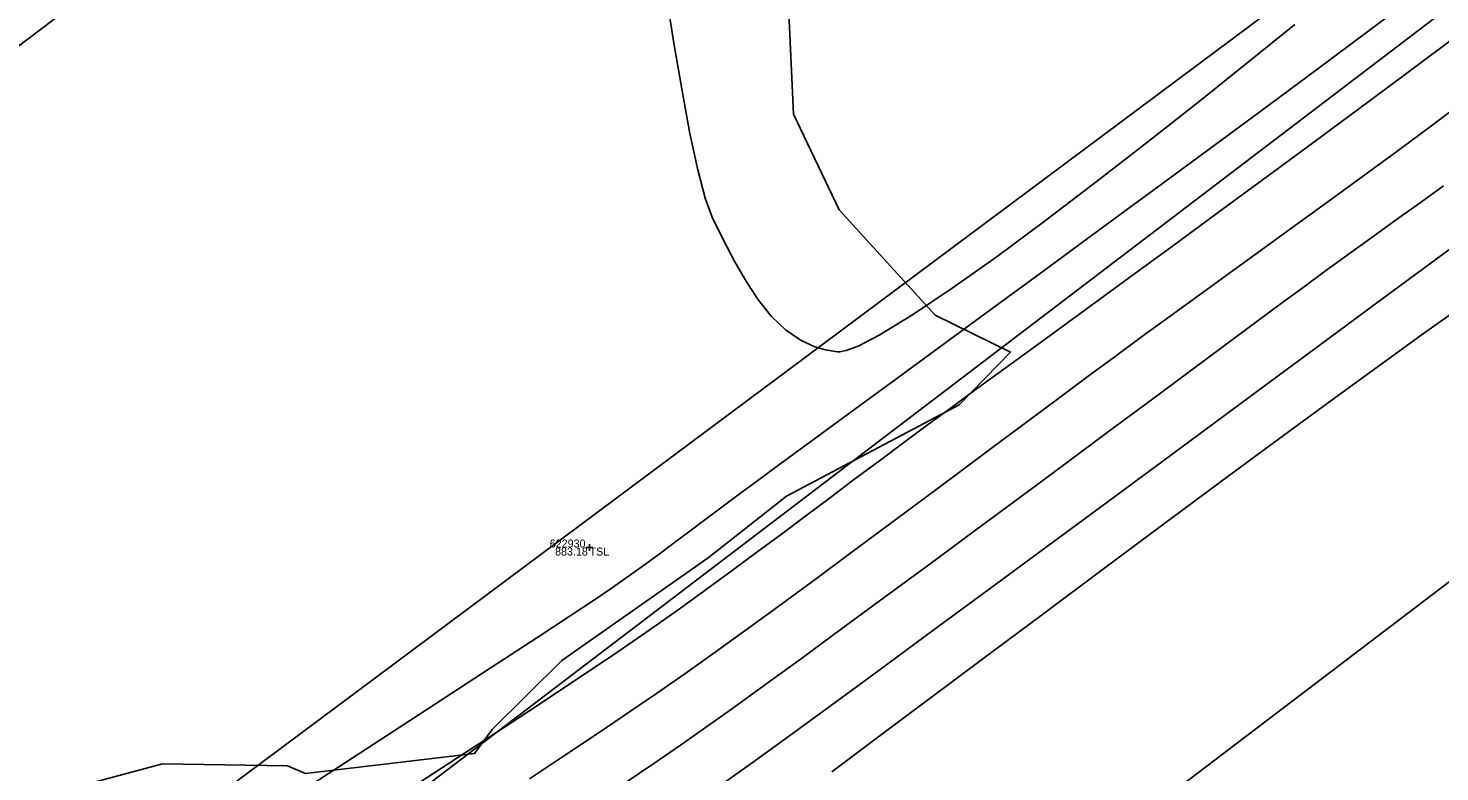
# Model space of a CAD drawing. Extents: x 1957117 to 1971063, y 701601 to 715861.
# Drawn here: x 1968082.6 to 1968144.3, y 710553.1 to 710585.6 of the extents above; entities that cross this region are included whole.
import ezdxf

# ---------------------------------------------------------------- set-up
doc = ezdxf.new("R2010")
doc.units = 0
for name, color, linetype in [('DT_X_Contour_Major', 7, 'Continuous'), ('DT_X_Contour_Minor', 7, 'Continuous'), ('DT_X_TIN_Hull', 7, 'Continuous'), ('GE_X_CL_20', 7, 'Continuous'), ('PV_P_Drive', 7, 'Continuous'), ('PV_P_Shoulder', 7, 'Continuous'), ('RS_Raster1', 7, 'Continuous'), ('RW_X_Esmt_RR', 7, 'Continuous'), ('SC_Scratch1', 7, 'Continuous'), ('SC_Shading5', 7, 'Continuous'), ('VG_X_Tree_Line_Rt', 7, 'Continuous')]:
    doc.layers.add(name, color=color, linetype=linetype)

msp = doc.modelspace()

# ---------------------------------------------------------------- linework, layer by layer
at = {"layer": 'DT_X_Contour_Major'}
msp.add_lwpolyline([(1968099.629, 710552.634), (1968101.679, 710553.972), (1968103.587, 710555.221), (1968105.314, 710556.356), (1968106.818, 710557.352), (1968108.06, 710558.183), (1968108.999, 710558.823), (1968110.094, 710559.587), (1968111.183, 710560.36), (1968112.268, 710561.142), (1968113.348, 710561.931), (1968114.424, 710562.725), (1968115.499, 710563.524), (1968116.571, 710564.325), (1968117.642, 710565.127), (1968118.712, 710565.93), (1968119.783, 710566.731), (1968120.855, 710567.529), (1968121.929, 710568.323), (1968122.874, 710569.017), (1968124.073, 710569.893), (1968125.488, 710570.925), (1968127.085, 710572.089), (1968128.826, 710573.359), (1968130.677, 710574.709), (1968132.6, 710576.113), (1968134.561, 710577.547), (1968136.522, 710578.985), (1968138.448, 710580.401), (1968140.302, 710581.769), (1968142.049, 710583.065), (1968143.653, 710584.262), (1968145.077, 710585.336)], dxfattribs=at)
msp.add_lwpolyline([(1968099.629, 710552.634), (1968101.679, 710553.972), (1968103.587, 710555.221), (1968105.314, 710556.356), (1968106.818, 710557.352), (1968108.06, 710558.183), (1968108.999, 710558.823), (1968110.094, 710559.587), (1968111.183, 710560.36), (1968112.268, 710561.142), (1968113.348, 710561.931), (1968114.424, 710562.725), (1968115.499, 710563.524), (1968116.571, 710564.325), (1968117.642, 710565.127), (1968118.712, 710565.93), (1968119.783, 710566.731), (1968120.855, 710567.529), (1968121.929, 710568.323), (1968122.874, 710569.017), (1968124.073, 710569.893), (1968125.488, 710570.925), (1968127.085, 710572.089), (1968128.826, 710573.359), (1968130.677, 710574.709), (1968132.6, 710576.113), (1968134.561, 710577.547), (1968136.522, 710578.985), (1968138.448, 710580.401), (1968140.302, 710581.769), (1968142.049, 710583.065), (1968143.653, 710584.262), (1968145.077, 710585.336)], dxfattribs=at)
at = {"layer": 'DT_X_Contour_Minor'}
for points in [[(1968110.447, 710587.233), (1968110.798, 710584.987), (1968111.15, 710582.899), (1968111.498, 710581.032), (1968111.838, 710579.448), (1968112.166, 710578.206), (1968112.476, 710577.371), (1968112.971, 710576.37), (1968113.465, 710575.422), (1968113.971, 710574.541), (1968114.501, 710573.741), (1968115.068, 710573.038), (1968115.683, 710572.447), (1968116.359, 710571.983), (1968116.953, 710571.713), (1968117.432, 710571.575), (1968117.77, 710571.515), (1968117.945, 710571.495), (1968118.053, 710571.495), (1968118.323, 710571.545), (1968118.854, 710571.742), (1968119.777, 710572.213), (1968121.233, 710573.1), (1968122.969, 710574.267), (1968124.926, 710575.661), (1968127.043, 710577.228), (1968129.262, 710578.915), (1968131.522, 710580.668), (1968133.763, 710582.435), (1968135.926, 710584.161), (1968137.952, 710585.793)], [(1968110.447, 710587.233), (1968110.798, 710584.987), (1968111.15, 710582.899), (1968111.498, 710581.032), (1968111.838, 710579.448), (1968112.166, 710578.206), (1968112.476, 710577.371), (1968112.971, 710576.37), (1968113.465, 710575.422), (1968113.971, 710574.541), (1968114.501, 710573.741), (1968115.068, 710573.038), (1968115.683, 710572.447), (1968116.359, 710571.983), (1968116.953, 710571.713), (1968117.432, 710571.575), (1968117.77, 710571.515), (1968117.945, 710571.495), (1968118.053, 710571.495), (1968118.323, 710571.545), (1968118.854, 710571.742), (1968119.777, 710572.213), (1968121.233, 710573.1), (1968122.969, 710574.267), (1968124.926, 710575.661), (1968127.043, 710577.228), (1968129.262, 710578.915), (1968131.522, 710580.668), (1968133.763, 710582.435), (1968135.926, 710584.161), (1968137.952, 710585.793)], [(1968093.903, 710551.895), (1968096.438, 710553.542), (1968098.848, 710555.11), (1968101.084, 710556.566), (1968103.097, 710557.88), (1968104.84, 710559.021), (1968106.263, 710559.956), (1968107.319, 710560.655), (1968107.958, 710561.087), (1968108.858, 710561.714), (1968109.614, 710562.254), (1968110.274, 710562.736), (1968110.884, 710563.191), (1968111.491, 710563.65), (1968112.143, 710564.144), (1968112.887, 710564.702), (1968113.768, 710565.356), (1968114.406, 710565.824), (1968115.428, 710566.573), (1968116.787, 710567.569), (1968118.437, 710568.777), (1968120.329, 710570.163), (1968122.417, 710571.694), (1968124.654, 710573.334), (1968126.993, 710575.05), (1968129.385, 710576.807), (1968131.785, 710578.572), (1968134.145, 710580.309), (1968136.418, 710581.985), (1968138.556, 710583.566), (1968140.513, 710585.017), (1968142.241, 710586.304)], [(1968093.903, 710551.895), (1968096.438, 710553.542), (1968098.848, 710555.11), (1968101.084, 710556.566), (1968103.097, 710557.88), (1968104.84, 710559.021), (1968106.263, 710559.956), (1968107.319, 710560.655), (1968107.958, 710561.087), (1968108.858, 710561.714), (1968109.614, 710562.254), (1968110.274, 710562.736), (1968110.884, 710563.191), (1968111.491, 710563.65), (1968112.143, 710564.144), (1968112.887, 710564.702), (1968113.768, 710565.356), (1968114.406, 710565.824), (1968115.428, 710566.573), (1968116.787, 710567.569), (1968118.437, 710568.777), (1968120.329, 710570.163), (1968122.417, 710571.694), (1968124.654, 710573.334), (1968126.993, 710575.05), (1968129.385, 710576.807), (1968131.785, 710578.572), (1968134.145, 710580.309), (1968136.418, 710581.985), (1968138.556, 710583.566), (1968140.513, 710585.017), (1968142.241, 710586.304)], [(1968104.474, 710552.828), (1968106.052, 710553.87), (1968107.522, 710554.85), (1968108.86, 710555.751), (1968110.04, 710556.559), (1968111.269, 710557.417), (1968112.6, 710558.364), (1968114.016, 710559.384), (1968115.499, 710560.464), (1968117.03, 710561.587), (1968118.593, 710562.74), (1968120.169, 710563.909), (1968121.741, 710565.078), (1968123.291, 710566.233), (1968124.802, 710567.36), (1968126.254, 710568.443), (1968127.632, 710569.47), (1968128.916, 710570.424), (1968130.09, 710571.291), (1968131.252, 710572.143), (1968132.503, 710573.053), (1968133.827, 710574.013), (1968135.209, 710575.013), (1968136.635, 710576.044), (1968138.088, 710577.097), (1968139.555, 710578.161), (1968141.019, 710579.229), (1968142.465, 710580.291), (1968143.879, 710581.336), (1968145.244, 710582.357)], [(1968104.474, 710552.828), (1968106.052, 710553.87), (1968107.522, 710554.85), (1968108.86, 710555.751), (1968110.04, 710556.559), (1968111.269, 710557.417), (1968112.6, 710558.364), (1968114.016, 710559.384), (1968115.499, 710560.464), (1968117.03, 710561.587), (1968118.593, 710562.74), (1968120.169, 710563.909), (1968121.741, 710565.078), (1968123.291, 710566.233), (1968124.802, 710567.36), (1968126.254, 710568.443), (1968127.632, 710569.47), (1968128.916, 710570.424), (1968130.09, 710571.291), (1968131.252, 710572.143), (1968132.503, 710573.053), (1968133.827, 710574.013), (1968135.209, 710575.013), (1968136.635, 710576.044), (1968138.088, 710577.097), (1968139.555, 710578.161), (1968141.019, 710579.229), (1968142.465, 710580.291), (1968143.879, 710581.336), (1968145.244, 710582.357)], [(1968108.708, 710552.68), (1968109.922, 710553.501), (1968111.081, 710554.295), (1968112.074, 710554.991), (1968113.309, 710555.873), (1968114.751, 710556.915), (1968116.369, 710558.091), (1968118.128, 710559.378), (1968119.995, 710560.749), (1968121.939, 710562.18), (1968123.924, 710563.645), (1968125.92, 710565.12), (1968127.891, 710566.58), (1968129.806, 710567.999), (1968131.631, 710569.352), (1968133.333, 710570.615), (1968134.879, 710571.762), (1968136.236, 710572.769), (1968137.371, 710573.609), (1968138.251, 710574.259), (1968139.298, 710575.026), (1968140.338, 710575.78), (1968141.374, 710576.527), (1968142.404, 710577.267), (1968143.431, 710578.006), (1968144.454, 710578.744)], [(1968108.708, 710552.68), (1968109.922, 710553.501), (1968111.081, 710554.295), (1968112.074, 710554.991), (1968113.309, 710555.873), (1968114.751, 710556.915), (1968116.369, 710558.091), (1968118.128, 710559.378), (1968119.995, 710560.749), (1968121.939, 710562.18), (1968123.924, 710563.645), (1968125.92, 710565.12), (1968127.891, 710566.58), (1968129.806, 710567.999), (1968131.631, 710569.352), (1968133.333, 710570.615), (1968134.879, 710571.762), (1968136.236, 710572.769), (1968137.371, 710573.609), (1968138.251, 710574.259), (1968139.298, 710575.026), (1968140.338, 710575.78), (1968141.374, 710576.527), (1968142.404, 710577.267), (1968143.431, 710578.006), (1968144.454, 710578.744)], [(1968112.969, 710552.629), (1968114.213, 710553.524), (1968115.801, 710554.677), (1968117.684, 710556.05), (1968119.809, 710557.606), (1968122.126, 710559.307), (1968124.585, 710561.115), (1968127.134, 710562.992), (1968129.723, 710564.9), (1968132.301, 710566.801), (1968134.816, 710568.658), (1968137.218, 710570.433), (1968139.457, 710572.087), (1968141.481, 710573.583), (1968143.239, 710574.882), (1968144.681, 710575.948)], [(1968112.969, 710552.629), (1968114.213, 710553.524), (1968115.801, 710554.677), (1968117.684, 710556.05), (1968119.809, 710557.606), (1968122.126, 710559.307), (1968124.585, 710561.115), (1968127.134, 710562.992), (1968129.723, 710564.9), (1968132.301, 710566.801), (1968134.816, 710568.658), (1968137.218, 710570.433), (1968139.457, 710572.087), (1968141.481, 710573.583), (1968143.239, 710574.882), (1968144.681, 710575.948)], [(1968117.698, 710553.131), (1968119.701, 710554.628), (1968121.942, 710556.301), (1968124.363, 710558.108), (1968126.909, 710560.007), (1968129.525, 710561.955), (1968132.156, 710563.91), (1968134.745, 710565.828), (1968137.237, 710567.667), (1968139.577, 710569.385), (1968141.709, 710570.939), (1968143.577, 710572.286), (1968145.125, 710573.384)], [(1968117.698, 710553.131), (1968119.701, 710554.628), (1968121.942, 710556.301), (1968124.363, 710558.108), (1968126.909, 710560.007), (1968129.525, 710561.955), (1968132.156, 710563.91), (1968134.745, 710565.828), (1968137.237, 710567.667), (1968139.577, 710569.385), (1968141.709, 710570.939), (1968143.577, 710572.286), (1968145.125, 710573.384)]]:
    msp.add_lwpolyline(points, dxfattribs=at)
at = {"layer": 'DT_X_TIN_Hull'}
msp.add_lwpolyline([(1968582.199, 710986.071), (1968550.757, 710955.863), (1968515.333, 710921.856), (1968481.234, 710888.712), (1968444.052, 710858.704), (1968405.78, 710828.942), (1968364.009, 710798.079), (1968319.414, 710764.054), (1968283.716, 710736.831), (1968245.275, 710707.654), (1968203.99, 710676.542), (1968164.316, 710646.756), (1968128.167, 710619.582), (1968085.786, 710587.631), (1968048.374, 710559.321)], dxfattribs=at)
at = {"layer": 'GE_X_CL_20'}
msp.add_lwpolyline([(1968438.508, 710785.011), (1967254.18, 709883.777)], dxfattribs=at)
at = {"layer": 'PV_P_Drive'}
for p, q in [((1968106.963, 710562.934), (1968107.255, 710562.934)), ((1968107.109, 710563.08), (1968107.109, 710562.788)), ((1968107.109, 710562.934), (1968107.109, 710562.934))]:
    msp.add_line(p, q, dxfattribs=at)
at = {"layer": 'RW_X_Esmt_RR'}
msp.add_line((1967242.069, 709899.693), (1968426.396, 710800.927), dxfattribs=at)
msp.add_lwpolyline([(1968171.056, 710611.87), (1967279.514, 709947.668)], dxfattribs=at)
at = {"layer": 'SC_Shading5'}
for points in [[(1963589.678, 706586.994), (1963626.625, 706689.548), (1963651.76, 706746.832), (1963668.09, 706778.596), (1963682.768, 706805.402), (1963734.424, 706911.594), (1963826.849, 707116.717), (1963877.258, 707215.645), (1963964.981, 707354.472), (1964070.526, 707509.355), (1964132.574, 707601.994), (1964163.9, 707642.169), (1964191.2, 707685.167), (1964278.98, 707807.131), (1964326.11, 707874.364), (1964396.427, 707968.962), (1964508.519, 708133.679), (1964655.588, 708336.552), (1964745.319, 708429.172), (1964840.327, 708522.317), (1964988.178, 708660.245), (1965089.796, 708739.041), (1965251.743, 708835.216), (1965415.807, 708922.048), (1965866.2, 709149.38), (1966173.543, 709294.131), (1966283.627, 709338.196), (1966534.003, 709419.214), (1966689.084, 709471.266), (1967008.468, 709641.817), (1967166.677, 709750.124), (1967422.113, 709931.083), (1967818.707, 710198.831), (1968187.021, 710459.852), (1968360.589, 710592.493), (1968496.543, 710707.847), (1968606.427, 710809.378), (1968733.391, 710937.091), (1968807.28, 711025.4), (1968843.008, 711077.094), (1968863.233, 711106.099), (1968909.747, 711171.311), (1968974.133, 711279.559), (1969130.932, 711546.915), (1969247.433, 711744.686), (1969402.714, 712016.424), (1969505.287, 712191.789), (1969666.311, 712460.805), (1969771.586, 712639.896), (1969880.058, 712820.917), (1969964.994, 712955.706), (1969990.005, 713000.084), (1970030.065, 713068.479)], [(1963609.915, 706579.703), (1963646.615, 706681.572), (1963671.193, 706737.585), (1963687.092, 706768.511), (1963701.884, 706795.526), (1963753.906, 706902.469), (1963846.249, 707107.41), (1963895.973, 707204.994), (1963982.966, 707342.667), (1964088.35, 707497.312), (1964150.015, 707589.379), (1964181.502, 707629.761), (1964209.024, 707673.109), (1964296.517, 707794.674), (1964343.552, 707861.772), (1964413.958, 707956.489), (1964526.123, 708121.313), (1964672.104, 708322.686), (1964760.576, 708414.006), (1964855.195, 708506.77), (1965002.134, 708643.847), (1965101.925, 708721.226), (1965262.272, 708816.451), (1965425.685, 708902.939), (1965875.63, 709130.044), (1966182.13, 709274.398), (1966290.944, 709317.954), (1966540.737, 709398.785), (1966697.632, 709451.445), (1967019.644, 709623.399), (1967178.971, 709732.471), (1967434.35, 709913.39), (1967830.945, 710181.14), (1968199.774, 710442.525), (1968374.086, 710575.735), (1968510.806, 710691.739), (1968621.36, 710793.889), (1968749.296, 710922.58), (1968824.413, 711012.355), (1968860.678, 711064.827), (1968880.812, 711093.701), (1968927.778, 711159.547), (1968992.655, 711268.62), (1969149.476, 711536.015), (1969266.039, 711733.891), (1969421.336, 712005.657), (1969523.8, 712180.835), (1969684.812, 712449.831), (1969790.084, 712628.917), (1969898.385, 712809.653), (1969983.474, 712944.685), (1970008.657, 712989.367), (1970048.626, 713057.607)]]:
    msp.add_spline(points, degree=3, dxfattribs=at)
at = {"layer": 'VG_X_Tree_Line_Rt'}
msp.add_lwpolyline([(1968148.508, 710616.697), (1968140.807, 710612.836), (1968135.543, 710605.92), (1968131.927, 710604.178), (1968128.565, 710607.532), (1968122.023, 710604.832), (1968120.062, 710598.73), (1968117.019, 710593.013), (1968115.723, 710588.523), (1968116.029, 710581.882), (1968118.024, 710577.693), (1968122.217, 710573.087), (1968125.523, 710571.48), (1968123.278, 710569.179), (1968115.717, 710565.185), (1968112.299, 710562.478), (1968105.899, 710557.996), (1968102.843, 710554.987), (1968102.077, 710553.932), (1968094.689, 710553.061), (1968093.891, 710553.395), (1968088.425, 710553.482), (1968083.828, 710552.239), (1968078.838, 710548.356)], dxfattribs=at)

# ---------------------------------------------------------------- texts
at = {"layer": 'PV_P_Shoulder'}
msp.add_text('883.18', height=0.35, dxfattribs=at).set_placement((1968105.599, 710562.584))
at = {"layer": 'RS_Raster1'}
msp.add_text('622930', height=0.35, dxfattribs=at).set_placement((1968105.367, 710562.934))
at = {"layer": 'SC_Scratch1'}
msp.add_text('TSL', height=0.35, dxfattribs=at).set_placement((1968107.109, 710562.584))

doc.saveas('drawing.dxf')
